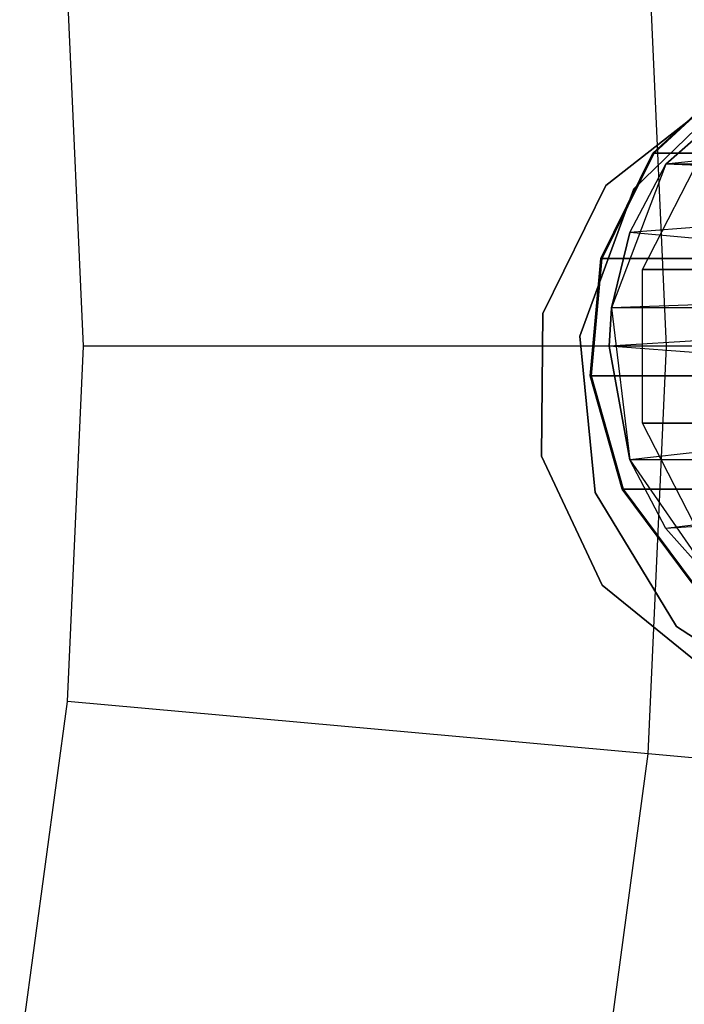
# Model space of a CAD drawing. Extents: x 0.3 to 7.1, y -3.38 to 3.38.
# Tile 415 of 604: x 4.91 to 5.12, y -0.21 to 0.1. Entities that reach past the tile are written whole.
import ezdxf

# ---------------------------------------------------------------- set-up
doc = ezdxf.new("R2010")
doc.units = 0
doc.header["$LTSCALE"] = 2.54
doc.layers.get('0').update_dxf_attribs({"linetype": 'CONTINUOUS'})

# ---------------------------------------------------------------- blocks, each defined once
blk = doc.blocks.new('SINGLES_AVVSTL_STL')
at = {"color": 0}
for p, q in [((5.11427, 0, 5.30457), (5.10856, 0.12711, 5.30457)), ((5.11427, 0, 5.30457), (5.10856, 0.12711, 5.30457)), ((4.9323, 0, 5.4454), (4.92732, 0.11079, 5.4454)), ((4.9323, 0, 5.4454), (4.92732, 0.11079, 5.4454)), ((5.14987, 0.08855, 61.75081), (5.11404, 0.05681, 61.75081)), ((5.11404, 0.05681, 61.34243), (5.14987, 0.08855, 61.37825)), ((5.11404, 0.05681, 61.34243), (5.14987, 0.08855, 61.37825)), ((5.14987, 0.08855, 61.75081), (5.11404, 0.05681, 61.75081)), ((5.10403, 0.04908, 61.72336), (5.13916, 0.08318, 61.72336)), ((5.13916, 0.08318, 61.52336), (5.10403, 0.04908, 61.52336)), ((5.13916, 0.08318, 61.52336), (5.10403, 0.04908, 61.52336)), ((5.10403, 0.04908, 61.72336), (5.13916, 0.08318, 61.72336)), ((5.10998, 0.06026, 54.68483), (5.13685, 0.08502, 54.68875)), ((5.10998, 0.06026, 54.68483), (5.13685, 0.08502, 54.68875)), ((5.11037, 0.06026, 54.76807), (5.1372, 0.08502, 54.7639)), ((5.11037, 0.06026, 54.76807), (5.1372, 0.08502, 54.7639)), ((5.09528, 0.05015, 54.83894), (5.13031, 0.07759, 54.83894)), ((5.13031, 0.07759, 54.63894), (5.09528, 0.05015, 54.63894)), ((5.13031, 0.07759, 54.63894), (5.09528, 0.05015, 54.63894)), ((5.09528, 0.05015, 54.83894), (5.13031, 0.07759, 54.83894)), ((5.09528, 0.05014, 20.47364), (5.13031, 0.07759, 20.47364)), ((5.13031, 0.07759, 20.27364), (5.09528, 0.05014, 20.27364)), ((5.13031, 0.07759, 20.27364), (5.09528, 0.05014, 20.27364)), ((5.09528, 0.05014, 20.47364), (5.13031, 0.07759, 20.47364)), ((5.29654, 0.07652, 61.36034), (5.11404, 0.05681, 61.34243)), ((5.29654, 0.07652, 61.36034), (5.11404, 0.05681, 61.34243)), ((5.10676, 0.02393, 20.27784), (5.12844, 0.06631, 20.28282)), ((5.10676, 0.02393, 20.41103), (5.12844, 0.06631, 20.40604)), ((5.10676, 0.02393, 20.27784), (5.12844, 0.06631, 20.28282)), ((5.10676, 0.02393, 20.41103), (5.12844, 0.06631, 20.40604)), ((5.09377, 0.02737, 54.68248), (5.10998, 0.06026, 54.68483)), ((5.09377, 0.02737, 54.68248), (5.10998, 0.06026, 54.68483)), ((5.09418, 0.02737, 54.77057), (5.11037, 0.06026, 54.76807)), ((5.09418, 0.02737, 54.77057), (5.11037, 0.06026, 54.76807)), ((5.10998, 0.06026, 54.68483), (5.14052, 0.06026, 54.59245)), ((5.10998, 0.06026, 54.68483), (5.14052, 0.06026, 54.59245)), ((5.11037, 0.06026, 54.76807), (5.10998, 0.06026, 54.68483)), ((5.11037, 0.06026, 54.76807), (5.10998, 0.06026, 54.68483)), ((5.14215, 0.06026, 54.86085), (5.11037, 0.06026, 54.76807)), ((5.14215, 0.06026, 54.86085), (5.11037, 0.06026, 54.76807)), ((5.11404, 0.05681, 61.75081), (5.09707, 0.01205, 61.75081)), ((5.11404, 0.05681, 61.75081), (5.09707, 0.01205, 61.75081)), ((5.10284, 0.03546, 61.33122), (5.11404, 0.05681, 61.34243)), ((5.10284, 0.03546, 61.33122), (5.11404, 0.05681, 61.34243)), ((5.10284, 0.03546, 61.33122), (5.11404, 0.05681, 61.75081)), ((5.10284, 0.03546, 61.33122), (5.11404, 0.05681, 61.75081)), ((5.29248, 0.05683, 61.34244), (5.11404, 0.05681, 61.34243)), ((5.29248, 0.05683, 61.34244), (5.11404, 0.05681, 61.34243)), ((5.29153, 0.05026, 61.33827), (5.11404, 0.05681, 61.34243)), ((5.29153, 0.05026, 61.33827), (5.11404, 0.05681, 61.34243)), ((5.11404, 0.05681, 61.34243), (5.11404, 0.05681, 61.75081)), ((5.11404, 0.05681, 61.34243), (5.11404, 0.05681, 61.75081)), ((5.07562, 0.01022, 54.83894), (5.09528, 0.05015, 54.83894)), ((5.09528, 0.05015, 54.63894), (5.07562, 0.01022, 54.63894)), ((5.09528, 0.05015, 54.63894), (5.07562, 0.01022, 54.63894)), ((5.07562, 0.01022, 54.83894), (5.09528, 0.05015, 54.83894)), ((5.07562, 0.01022, 20.47364), (5.09528, 0.05014, 20.47364)), ((5.09528, 0.05014, 20.27364), (5.07562, 0.01022, 20.27364)), ((5.09528, 0.05014, 20.27364), (5.07562, 0.01022, 20.27364)), ((5.07562, 0.01022, 20.47364), (5.09528, 0.05014, 20.47364)), ((5.09528, 0.05015, 54.63894), (5.09528, 0.05015, 54.83894)), ((5.09528, 0.05015, 54.63894), (5.09528, 0.05015, 54.83894)), ((5.09528, 0.05014, 20.27364), (5.09528, 0.05014, 20.47364)), ((5.09528, 0.05014, 20.27364), (5.09528, 0.05014, 20.47364)), ((5.29153, 0.05026, 61.33827), (5.10284, 0.03546, 61.33122)), ((5.29153, 0.05026, 61.33827), (5.10284, 0.03546, 61.33122)), ((5.08719, 0.00311, 61.72336), (5.10403, 0.04908, 61.72336)), ((5.10403, 0.04908, 61.52336), (5.08719, 0.00311, 61.52336)), ((5.10403, 0.04908, 61.52336), (5.08719, 0.00311, 61.52336)), ((5.08719, 0.00311, 61.72336), (5.10403, 0.04908, 61.72336)), ((5.10403, 0.04908, 61.52336), (5.10403, 0.04908, 61.72336)), ((5.10403, 0.04908, 61.52336), (5.10403, 0.04908, 61.72336)), ((5.09707, 0.01205, 61.32545), (5.10284, 0.03546, 61.33122)), ((5.10284, 0.03546, 61.33122), (5.09707, 0.01205, 61.75081)), ((5.10284, 0.03546, 61.33122), (5.09707, 0.01205, 61.75081)), ((5.09707, 0.01205, 61.32545), (5.10284, 0.03546, 61.33122)), ((5.28885, 0.01866, 61.32648), (5.10284, 0.03546, 61.33122)), ((5.28885, 0.01866, 61.32648), (5.10284, 0.03546, 61.33122)), ((5.09041, -0.00923, 54.68199), (5.09377, 0.02737, 54.68248)), ((5.09041, -0.00923, 54.68199), (5.09377, 0.02737, 54.68248)), ((5.09083, -0.00923, 54.77109), (5.09418, 0.02737, 54.77057)), ((5.09083, -0.00923, 54.77109), (5.09418, 0.02737, 54.77057)), ((5.09377, 0.02737, 54.68248), (5.1261, 0.02737, 54.58468)), ((5.09377, 0.02737, 54.68248), (5.1261, 0.02737, 54.58468)), ((5.09418, 0.02737, 54.77057), (5.09377, 0.02737, 54.68248)), ((5.09418, 0.02737, 54.77057), (5.09377, 0.02737, 54.68248)), ((5.12782, 0.02737, 54.86879), (5.09418, 0.02737, 54.77057)), ((5.12782, 0.02737, 54.86879), (5.09418, 0.02737, 54.77057)), ((5.10676, -0.02393, 20.27784), (5.10676, 0.02393, 20.27784)), ((5.10676, 0.02393, 20.27784), (5.16495, 0.02393, 20.15803)), ((5.10676, 0.02393, 20.27784), (5.16495, 0.02393, 20.15803)), ((5.10676, -0.02393, 20.41103), (5.10676, 0.02393, 20.41103)), ((5.10676, 0.02393, 20.41103), (5.10676, 0.02393, 20.27784)), ((5.10676, -0.02393, 20.27784), (5.10676, 0.02393, 20.27784)), ((5.10676, 0.02393, 20.41103), (5.10676, 0.02393, 20.27784)), ((5.16495, 0.02393, 20.53083), (5.10676, 0.02393, 20.41103)), ((5.10676, -0.02393, 20.41103), (5.10676, 0.02393, 20.41103)), ((5.16495, 0.02393, 20.53083), (5.10676, 0.02393, 20.41103)), ((5.28885, 0.01866, 61.32648), (5.09707, 0.01205, 61.32545)), ((5.28885, 0.01866, 61.32648), (5.09707, 0.01205, 61.32545)), ((5.07523, -0.03428, 54.83894), (5.07562, 0.01022, 54.83894)), ((5.07562, 0.01022, 54.63894), (5.07523, -0.03428, 54.63894)), ((5.07562, 0.01022, 54.63894), (5.07523, -0.03428, 54.63894)), ((5.07523, -0.03428, 54.83894), (5.07562, 0.01022, 54.83894)), ((5.07523, -0.03429, 20.47364), (5.07562, 0.01022, 20.47364)), ((5.07562, 0.01022, 20.27364), (5.07523, -0.03429, 20.27364)), ((5.07562, 0.01022, 20.27364), (5.07523, -0.03429, 20.27364)), ((5.07523, -0.03429, 20.47364), (5.07562, 0.01022, 20.47364)), ((5.07562, 0.01022, 54.63894), (5.07562, 0.01022, 54.83894)), ((5.07562, 0.01022, 54.63894), (5.07562, 0.01022, 54.83894)), ((5.07562, 0.01022, 20.27364), (5.07562, 0.01022, 20.47364)), ((5.07562, 0.01022, 20.27364), (5.07562, 0.01022, 20.47364)), ((5.28862, 0.01205, 61.32545), (5.09634, 0, 61.32472)), ((5.09634, 0, 61.32472), (5.09707, 0.01205, 61.32545)), ((5.28862, 0.01205, 61.32545), (5.09634, 0, 61.32472)), ((5.09707, 0.01205, 61.75081), (5.09634, 0, 61.32472)), ((5.09634, 0, 61.32472), (5.09707, 0.01205, 61.32545)), ((5.09707, 0.01205, 61.75081), (5.09634, 0, 61.32472)), ((5.09707, 0.01205, 61.75081), (5.10284, -0.03546, 61.75081)), ((5.28862, 0.01205, 61.32545), (5.09707, 0.01205, 61.32545)), ((5.28862, 0.01205, 61.32545), (5.09707, 0.01205, 61.32545)), ((5.09707, 0.01205, 61.75081), (5.10284, -0.03546, 61.75081)), ((5.09707, 0.01205, 61.32545), (5.09707, 0.01205, 61.75081)), ((5.09707, 0.01205, 61.32545), (5.09707, 0.01205, 61.75081)), ((5.09195, -0.04561, 61.72336), (5.08719, 0.00311, 61.72336)), ((5.08719, 0.00311, 61.52336), (5.09195, -0.04561, 61.52336)), ((5.08719, 0.00311, 61.52336), (5.09195, -0.04561, 61.52336)), ((5.08719, 0.00311, 61.52336), (5.08719, 0.00311, 61.72336)), ((5.09195, -0.04561, 61.72336), (5.08719, 0.00311, 61.72336)), ((5.08719, 0.00311, 61.52336), (5.08719, 0.00311, 61.72336)), ((4.92732, -0.11079, 5.4454), (4.9323, 0, 5.4454)), ((4.92732, -0.11079, 5.4454), (4.9323, 0, 5.4454)), ((5.11427, 0, 5.30457), (4.9323, 0, 5.4454)), ((5.11427, 0, 5.30457), (4.9323, 0, 5.4454)), ((5.10856, -0.12711, 5.30457), (5.11427, 0, 5.30457)), ((5.10856, -0.12711, 5.30457), (5.11427, 0, 5.30457)), ((5.28418, 0, 5.1494), (5.11427, 0, 5.30457)), ((5.28418, 0, 5.1494), (5.11427, 0, 5.30457)), ((5.28869, -0.01442, 61.32577), (5.09634, 0, 61.32472)), ((5.28869, -0.01442, 61.32577), (5.09634, 0, 61.32472)), ((5.10284, -0.03546, 61.33122), (5.09634, 0, 61.32472)), ((5.09634, 0, 61.32472), (5.10284, -0.03546, 61.75081)), ((5.10284, -0.03546, 61.33122), (5.09634, 0, 61.32472)), ((5.09634, 0, 61.32472), (5.10284, -0.03546, 61.75081)), ((5.10037, -0.04457, 54.68344), (5.09041, -0.00923, 54.68199)), ((5.09041, -0.00923, 54.68199), (5.12311, -0.00923, 54.58307)), ((5.09041, -0.00923, 54.68199), (5.12311, -0.00923, 54.58307)), ((5.09083, -0.00923, 54.77109), (5.09041, -0.00923, 54.68199)), ((5.10037, -0.04457, 54.68344), (5.09041, -0.00923, 54.68199)), ((5.09083, -0.00923, 54.77109), (5.09041, -0.00923, 54.68199)), ((5.10077, -0.04457, 54.76956), (5.09083, -0.00923, 54.77109)), ((5.12486, -0.00923, 54.87044), (5.09083, -0.00923, 54.77109)), ((5.10077, -0.04457, 54.76956), (5.09083, -0.00923, 54.77109)), ((5.12486, -0.00923, 54.87044), (5.09083, -0.00923, 54.77109)), ((5.28869, -0.01442, 61.32577), (5.10284, -0.03546, 61.33122)), ((5.28869, -0.01442, 61.32577), (5.10284, -0.03546, 61.33122)), ((5.12844, -0.06631, 20.28282), (5.10676, -0.02393, 20.27784)), ((5.10676, -0.02393, 20.27784), (5.16495, -0.02393, 20.15803)), ((5.10676, -0.02393, 20.27784), (5.16495, -0.02393, 20.15803)), ((5.12844, -0.06631, 20.40604), (5.10676, -0.02393, 20.41103)), ((5.10676, -0.02393, 20.41103), (5.10676, -0.02393, 20.27784)), ((5.12844, -0.06631, 20.28282), (5.10676, -0.02393, 20.27784)), ((5.10676, -0.02393, 20.41103), (5.10676, -0.02393, 20.27784)), ((5.16495, -0.02393, 20.53083), (5.10676, -0.02393, 20.41103)), ((5.12844, -0.06631, 20.40604), (5.10676, -0.02393, 20.41103)), ((5.16495, -0.02393, 20.53083), (5.10676, -0.02393, 20.41103)), ((5.09419, -0.07455, 54.83894), (5.07523, -0.03428, 54.83894)), ((5.07523, -0.03428, 54.63894), (5.09419, -0.07455, 54.63894)), ((5.07523, -0.03428, 54.63894), (5.09419, -0.07455, 54.63894)), ((5.07523, -0.03428, 54.63894), (5.07523, -0.03428, 54.83894)), ((5.09419, -0.07455, 54.83894), (5.07523, -0.03428, 54.83894)), ((5.07523, -0.03428, 54.63894), (5.07523, -0.03428, 54.83894)), ((5.09419, -0.07455, 20.47364), (5.07523, -0.03429, 20.47364)), ((5.07523, -0.03429, 20.27364), (5.09419, -0.07455, 20.27364)), ((5.07523, -0.03429, 20.27364), (5.09419, -0.07455, 20.27364)), ((5.07523, -0.03429, 20.27364), (5.07523, -0.03429, 20.47364)), ((5.09419, -0.07455, 20.47364), (5.07523, -0.03429, 20.47364)), ((5.07523, -0.03429, 20.27364), (5.07523, -0.03429, 20.47364)), ((5.10284, -0.03546, 61.75081), (5.13003, -0.07485, 61.75081)), ((5.28993, -0.03548, 61.33123), (5.10284, -0.03546, 61.33122)), ((5.28993, -0.03548, 61.33123), (5.10284, -0.03546, 61.33122)), ((5.11404, -0.05681, 61.34243), (5.10284, -0.03546, 61.33122)), ((5.10284, -0.03546, 61.33122), (5.10284, -0.03546, 61.75081)), ((5.10284, -0.03546, 61.33122), (5.10284, -0.03546, 61.75081)), ((5.11404, -0.05681, 61.34243), (5.10284, -0.03546, 61.33122)), ((5.11404, -0.05681, 61.34243), (5.10284, -0.03546, 61.75081)), ((5.11404, -0.05681, 61.34243), (5.10284, -0.03546, 61.75081)), ((5.10284, -0.03546, 61.75081), (5.13003, -0.07485, 61.75081)), ((5.28993, -0.03548, 61.33123), (5.11404, -0.05681, 61.34243)), ((5.28993, -0.03548, 61.33123), (5.11404, -0.05681, 61.34243)), ((5.11738, -0.08744, 61.72336), (5.09195, -0.04561, 61.72336)), ((5.09195, -0.04561, 61.52336), (5.11738, -0.08744, 61.52336)), ((5.09195, -0.04561, 61.52336), (5.11738, -0.08744, 61.52336)), ((5.09195, -0.04561, 61.52336), (5.09195, -0.04561, 61.72336)), ((5.11738, -0.08744, 61.72336), (5.09195, -0.04561, 61.72336)), ((5.09195, -0.04561, 61.52336), (5.09195, -0.04561, 61.72336)), ((5.12228, -0.0739, 54.68663), (5.10037, -0.04457, 54.68344)), ((5.10037, -0.04457, 54.68344), (5.13197, -0.04457, 54.58784)), ((5.10037, -0.04457, 54.68344), (5.13197, -0.04457, 54.58784)), ((5.10077, -0.04457, 54.76956), (5.10037, -0.04457, 54.68344)), ((5.12228, -0.0739, 54.68663), (5.10037, -0.04457, 54.68344)), ((5.10077, -0.04457, 54.76956), (5.10037, -0.04457, 54.68344)), ((5.12265, -0.0739, 54.76616), (5.10077, -0.04457, 54.76956)), ((5.13365, -0.04457, 54.86556), (5.10077, -0.04457, 54.76956)), ((5.12265, -0.0739, 54.76616), (5.10077, -0.04457, 54.76956)), ((5.13365, -0.04457, 54.86556), (5.10077, -0.04457, 54.76956)), ((5.29095, -0.04555, 61.3357), (5.11404, -0.05681, 61.34243)), ((5.29095, -0.04555, 61.3357), (5.11404, -0.05681, 61.34243)), ((5.13003, -0.07485, 61.35841), (5.11404, -0.05681, 61.34243)), ((5.11404, -0.05681, 61.34243), (5.13003, -0.07485, 61.75081)), ((5.11404, -0.05681, 61.34243), (5.13003, -0.07485, 61.75081)), ((5.13003, -0.07485, 61.35841), (5.11404, -0.05681, 61.34243)), ((5.12874, -0.1026, 54.83894), (5.09419, -0.07455, 54.83894)), ((5.09419, -0.07455, 54.63894), (5.12874, -0.1026, 54.63894)), ((5.09419, -0.07455, 54.63894), (5.12874, -0.1026, 54.63894)), ((5.09419, -0.07455, 54.63894), (5.09419, -0.07455, 54.83894)), ((5.12874, -0.1026, 54.83894), (5.09419, -0.07455, 54.83894)), ((5.09419, -0.07455, 54.63894), (5.09419, -0.07455, 54.83894)), ((5.12874, -0.1026, 20.47364), (5.09419, -0.07455, 20.47364)), ((5.09419, -0.07455, 20.27364), (5.12874, -0.1026, 20.27364)), ((5.09419, -0.07455, 20.27364), (5.12874, -0.1026, 20.27364)), ((5.09419, -0.07455, 20.27364), (5.09419, -0.07455, 20.47364)), ((5.12874, -0.1026, 20.47364), (5.09419, -0.07455, 20.47364)), ((5.09419, -0.07455, 20.27364), (5.09419, -0.07455, 20.47364)), ((5.15845, -0.11409, 61.72336), (5.11738, -0.08744, 61.72336)), ((5.11738, -0.08744, 61.52336), (5.15845, -0.11409, 61.52336)), ((5.11738, -0.08744, 61.52336), (5.15845, -0.11409, 61.52336)), ((5.11738, -0.08744, 61.52336), (5.11738, -0.08744, 61.72336)), ((5.15845, -0.11409, 61.72336), (5.11738, -0.08744, 61.72336)), ((5.11738, -0.08744, 61.52336), (5.11738, -0.08744, 61.72336)), ((4.91244, -0.2207, 5.4454), (4.92732, -0.11079, 5.4454)), ((4.91244, -0.2207, 5.4454), (4.92732, -0.11079, 5.4454)), ((5.10856, -0.12711, 5.30457), (4.92732, -0.11079, 5.4454)), ((5.10856, -0.12711, 5.30457), (4.92732, -0.11079, 5.4454)), ((5.09148, -0.25319, 5.30457), (5.10856, -0.12711, 5.30457)), ((5.09148, -0.25319, 5.30457), (5.10856, -0.12711, 5.30457)), ((5.27779, -0.14234, 5.1494), (5.10856, -0.12711, 5.30457)), ((5.27779, -0.14234, 5.1494), (5.10856, -0.12711, 5.30457))]:
    blk.add_line(p, q, dxfattribs=at)

msp = doc.modelspace()

# ---------------------------------------------------------------- block references
at = {"color": 0}
msp.add_blockref('SINGLES_AVVSTL_STL', (0, 0), dxfattribs=at)

doc.saveas('drawing.dxf')
